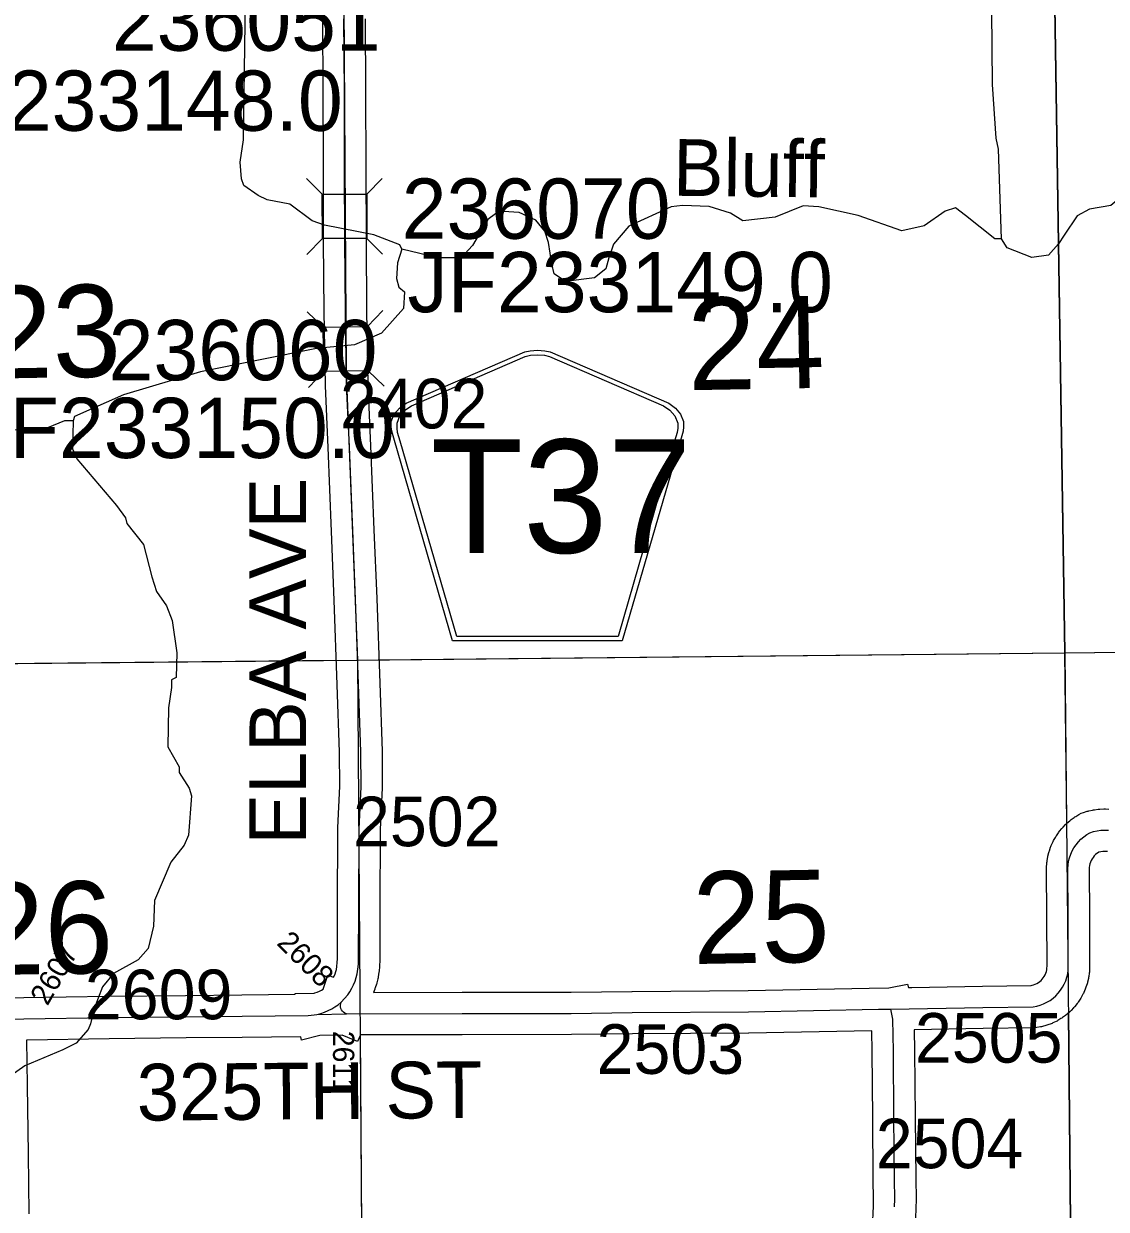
# Model space of a CAD drawing. Extents: x 23.6 to 68.7, y -63 to -29.
# Drawn here: x 37.358 to 38.886, y -56.476 to -54.804 of the extents above; entities that cross this region are included whole.
import ezdxf

# ---------------------------------------------------------------- set-up
doc = ezdxf.new("R2010")
doc.units = 0
for name, color, linetype in [('tdCoHydroRiver', 7, 'Continuous'), ('tdCoHydroTxtLg', 7, 'Continuous'), ('tdCoSecRdNmbr', 7, 'Continuous'), ('tdCoSecRdTxt', 7, 'Continuous'), ('tdCoSecRteBand', 7, 'Continuous'), ('tdCoSecRteCL', 7, 'Continuous'), ('tdCoSectLine', 7, 'Continuous'), ('tdCoSectLinePart', 7, 'Continuous'), ('tdCoSectNmbr', 7, 'Continuous'), ('tdCoShieldCoRte', 7, 'Continuous'), ('tdCoStrucSec', 7, 'Continuous'), ('tdCoStrucSecCoName', 7, 'Continuous'), ('tdCoStrucSecFHWANum', 7, 'Continuous'), ('tdCoSurfGravel', 7, 'Continuous'), ('tdCoTwpBndry', 7, 'Continuous'), ('tdCoTwpBndryShd', 7, 'Continuous')]:
    doc.layers.add(name, color=color, linetype=linetype)

msp = doc.modelspace()

# ---------------------------------------------------------------- linework, layer by layer
at = {"layer": 'tdCoHydroRiver'}
for points in [[(38.7382, -55.107), (38.734, -54.9807), (38.7307, -54.965), (38.7254, -54.8893), (38.7245, -54.7851), (38.7353, -54.7487), (38.7367, -54.725), (38.7271, -54.7093), (38.7142, -54.6778), (38.7078, -54.67), (38.6997, -54.6385), (38.6949, -54.6353), (38.6948, -54.629), (38.6932, -54.6259), (38.6868, -54.6054), (38.6785, -54.5644), (38.6751, -54.5266), (38.6637, -54.4904), (38.6554, -54.4368), (38.6556, -54.2584), (38.6601, -54.2331), (38.6627, -54.1636), (38.6561, -54.1258), (38.6479, -54.0864)], [(37.8922, -55.1217), (37.889, -55.1154), (37.8525, -55.1015), (37.783, -55.0879), (37.7656, -55.0817), (37.7338, -55.0583), (37.7022, -55.0522), (37.6895, -55.046), (37.6689, -55.032), (37.6656, -55.0225), (37.6639, -54.9988), (37.6684, -54.9672), (37.6715, -54.7699)], [(39.0652, -54.9173), (39.0033, -54.9302), (38.9604, -54.943), (38.9351, -54.9684), (38.9287, -54.9841), (38.9223, -55.0298), (38.9191, -55.0377), (38.8925, -55.06), (38.8625, -55.065), (38.8452, -55.0746), (38.8265, -55.1016), (38.8187, -55.1142), (38.8046, -55.1301), (38.781, -55.1335), (38.7462, -55.1196), (38.7382, -55.107)], [(38.7382, -55.107), (38.7287, -55.1071), (38.6874, -55.0743), (38.6731, -55.0633), (38.6589, -55.0682), (38.6291, -55.0889), (38.5976, -55.0955), (38.5358, -55.0739), (38.4805, -55.0617), (38.4584, -55.0603), (38.419, -55.0764), (38.3733, -55.0815), (38.3559, -55.0706), (38.3258, -55.0614), (38.2879, -55.0601), (38.2721, -55.0618), (38.2124, -55.0891), (38.1905, -55.1146), (38.1843, -55.1336), (38.1797, -55.1494), (38.164, -55.1621), (38.123, -55.1672), (38.1071, -55.1563), (38.1039, -55.1421), (38.0989, -55.1122), (38.094, -55.0964), (38.0813, -55.0807), (38.0575, -55.0699), (38.0354, -55.0685), (38.0244, -55.0717), (38.0134, -55.0797), (37.9916, -55.1162), (37.9759, -55.1337), (37.9428, -55.1339), (37.8922, -55.1217)], [(37.8922, -55.1217), (37.886, -55.1407), (37.8846, -55.1628), (37.8879, -55.1754), (37.8958, -55.1817), (37.8944, -55.2054), (37.8631, -55.2403), (37.8254, -55.2564), (37.7717, -55.2616), (37.6078, -55.2945), (37.4992, -55.3269), (37.43, -55.3575), (37.4284, -55.3638)], [(37.4284, -55.3638), (37.4272, -55.4033), (37.4336, -55.4174), (37.4894, -55.4833), (37.5022, -55.5006), (37.5038, -55.5084), (37.5277, -55.5382), (37.5391, -55.5839), (37.5456, -55.6044), (37.56, -55.6248), (37.568, -55.6453), (37.5747, -55.691), (37.5734, -55.7257), (37.5671, -55.7289), (37.5672, -55.74), (37.5627, -55.7684), (37.5616, -55.8237), (37.5776, -55.852), (37.5777, -55.8599), (37.592, -55.8819), (37.5953, -55.8929), (37.591, -55.9482), (37.5848, -55.9624), (37.566, -55.9863), (37.5428, -56.0401), (37.5415, -56.0764), (37.5339, -56.1081), (37.5198, -56.124), (37.4852, -56.1432), (37.4696, -56.1623), (37.4572, -56.1939), (37.4526, -56.2145), (37.4496, -56.2224), (37.4323, -56.2415), (37.4135, -56.2511), (37.36, -56.2736), (37.3098, -56.3088)], [(37.4284, -55.3638), (37.4158, -55.3639), (37.3922, -55.3736), (37.3149, -55.3789)]]:
    msp.add_lwpolyline(points, dxfattribs=at)
at = {"layer": 'tdCoSecRteBand'}
for points in [[(37.3323, -56.1775), (37.3584, -56.1772), (37.4781, -56.1754), (37.4781, -56.1754), (37.4782, -56.1754), (37.5869, -56.1742), (37.5869, -56.1742), (37.5869, -56.1742), (37.6662, -56.1734), (37.7417, -56.1726), (37.7417, -56.1716), (37.7684, -56.171), (37.7694, -56.1707), (37.7726, -56.1697), (37.7756, -56.1684), (37.7786, -56.1669), (37.7811, -56.1655), (37.7877, -56.1458), (37.7958, -56.1485), (37.7965, -56.147), (37.7978, -56.1438), (37.7989, -56.1405), (37.7996, -56.1377), (37.8002, -56.1333), (37.8008, -56.128), (37.8011, -56.1228), (37.8012, -56.0517), (37.8012, -56.0517), (37.8012, -56.0517), (37.8016, -55.9393), (37.8016, -55.9386), (37.8017, -55.938), (37.8044, -55.8792), (37.8042, -55.8313), (37.8009, -55.7361), (37.7965, -55.6166), (37.7928, -55.5197), (37.7881, -55.4015), (37.7841, -55.3143), (37.7841, -55.3139), (37.7841, -55.3135), (37.7823, -55.2097), (37.7823, -55.2096), (37.7823, -55.2095), (37.7815, -55.1102), (37.7815, -55.1101), (37.7815, -55.11), (37.7813, -55.0069), (37.7809, -54.9), (37.7803, -54.7969)], [(37.8403, -54.7966), (37.8409, -54.8997), (37.8409, -54.8997), (37.8409, -54.8998), (37.8413, -55.0067), (37.8413, -55.0067), (37.8413, -55.0067), (37.8415, -55.1098), (37.8423, -55.2088), (37.8441, -55.3121), (37.848, -55.3988), (37.848, -55.3989), (37.848, -55.399), (37.8527, -55.5174), (37.8527, -55.5174), (37.8527, -55.5174), (37.8565, -55.6143), (37.8565, -55.6143), (37.8565, -55.6143), (37.8608, -55.7339), (37.8608, -55.7339), (37.8608, -55.7339), (37.8642, -55.8296), (37.8642, -55.8301), (37.8642, -55.8305), (37.8644, -55.8797), (37.8644, -55.8804), (37.8644, -55.8812), (37.8616, -55.9401), (37.8612, -56.0519), (37.861, -56.1237), (37.861, -56.1245), (37.861, -56.1252), (37.8607, -56.1319), (37.8606, -56.1326), (37.8605, -56.1333), (37.8599, -56.1399), (37.8598, -56.1406), (37.8597, -56.1413), (37.8588, -56.1479), (37.8585, -56.1495), (37.8581, -56.151), (37.8568, -56.1564), (37.8565, -56.1573), (37.8562, -56.1583), (37.8545, -56.1635), (37.8541, -56.1645), (37.8538, -56.1655), (37.8519, -56.1699)], [(37.8519, -56.1699), (37.9772, -56.1697), (38.1309, -56.1695), (38.2168, -56.1685), (38.2169, -56.1685), (38.217, -56.1685), (38.3808, -56.1675), (38.5516, -56.1641), (38.5516, -56.164), (38.579, -56.1635), (38.6058, -56.1583), (38.6068, -56.163), (38.6116, -56.1629), (38.7113, -56.1611), (38.7114, -56.1611), (38.7115, -56.1611), (38.78, -56.1602), (38.7813, -56.1599), (38.7836, -56.1593), (38.7859, -56.1584), (38.7881, -56.1574), (38.7902, -56.1561), (38.7922, -56.1547), (38.794, -56.1531), (38.7957, -56.1513), (38.7972, -56.1494), (38.7986, -56.1474), (38.7998, -56.1452), (38.8007, -56.143), (38.8015, -56.1406), (38.802, -56.1383), (38.8023, -56.1358), (38.8025, -56.1328), (38.8022, -56.063), (38.8017, -55.9955), (38.8017, -55.9943), (38.8018, -55.9931), (38.8022, -55.988), (38.8023, -55.9867), (38.8025, -55.9854), (38.8033, -55.9803), (38.8035, -55.979), (38.8038, -55.9777), (38.8051, -55.9727), (38.8054, -55.9714), (38.8058, -55.9702), (38.8075, -55.9653), (38.808, -55.9641), (38.8085, -55.9629), (38.8106, -55.9581), (38.8111, -55.957), (38.8118, -55.9558), (38.8143, -55.9513), (38.8149, -55.9501), (38.8157, -55.9491), (38.8186, -55.9448), (38.8193, -55.9437), (38.8201, -55.9427), (38.8234, -55.9387), (38.8242, -55.9376), (38.8251, -55.9367), (38.8287, -55.933), (38.8296, -55.932), (38.8306, -55.9312), (38.8345, -55.9278), (38.8355, -55.9269), (38.8366, -55.9262), (38.8407, -55.9231), (38.8418, -55.9224), (38.8429, -55.9217), (38.8474, -55.919), (38.8505, -55.9172), (38.8539, -55.9161), (38.8591, -55.9145), (38.8603, -55.9141), (38.8615, -55.9138), (38.8668, -55.9127), (38.868, -55.9124), (38.8693, -55.9123), (38.8746, -55.9116), (38.8759, -55.9114), (38.8771, -55.9114), (38.8825, -55.9111), (38.8838, -55.9111), (38.885, -55.9111), (38.8897, -55.9113)], [(38.888, -55.9713), (38.8839, -55.9711), (38.8811, -55.9712), (38.8783, -55.9716), (38.8756, -55.9722), (38.8751, -55.9723), (38.8749, -55.9724), (38.8729, -55.974), (38.8709, -55.9756), (38.8691, -55.9775), (38.8675, -55.9795), (38.8661, -55.9816), (38.8649, -55.9838), (38.8638, -55.9862), (38.863, -55.9886), (38.8623, -55.9911), (38.8619, -55.9936), (38.8617, -55.9963), (38.8622, -56.0626), (38.8622, -56.0627), (38.8622, -56.0628), (38.8625, -56.1333), (38.8625, -56.134), (38.8624, -56.1347), (38.8622, -56.1399), (38.8622, -56.1412), (38.862, -56.1426), (38.8613, -56.1476), (38.8611, -56.149), (38.8608, -56.1503), (38.8597, -56.1553), (38.8594, -56.1566), (38.8589, -56.1579), (38.8574, -56.1628), (38.8569, -56.1641), (38.8564, -56.1653), (38.8544, -56.17), (38.8539, -56.1713), (38.8532, -56.1725), (38.8508, -56.177), (38.8502, -56.1782), (38.8494, -56.1793), (38.8466, -56.1836), (38.8458, -56.1847), (38.845, -56.1858), (38.8418, -56.1898), (38.841, -56.1908), (38.84, -56.1918), (38.8365, -56.1955), (38.8355, -56.1965), (38.8345, -56.1974), (38.8307, -56.2007), (38.8296, -56.2016), (38.8285, -56.2024), (38.8244, -56.2054), (38.8233, -56.2062), (38.8221, -56.2069), (38.8177, -56.2096), (38.8166, -56.2103), (38.8154, -56.2108), (38.8107, -56.2131), (38.8095, -56.2137), (38.8083, -56.2141), (38.8034, -56.2159), (38.8022, -56.2164), (38.8009, -56.2168), (38.7959, -56.2181), (38.7946, -56.2185), (38.7933, -56.2187), (38.7882, -56.2196), (38.7858, -56.2201), (38.7833, -56.2201), (38.7124, -56.2211), (38.6152, -56.2229), (38.6156, -56.2524), (38.6156, -56.2524), (38.6156, -56.2525), (38.6165, -56.3464), (38.6165, -56.3464), (38.6165, -56.3464), (38.6171, -56.4332), (38.6178, -56.4607), (38.6178, -56.4616), (38.6178, -56.4626), (38.6173, -56.4738), (38.6162, -56.5037)], [(38.5562, -56.5014), (38.5574, -56.4715), (38.5578, -56.4612), (38.5571, -56.4343), (38.5571, -56.4341), (38.5571, -56.4339), (38.5565, -56.3469), (38.5556, -56.2531), (38.5552, -56.224), (38.3818, -56.2275), (38.3816, -56.2275), (38.3814, -56.2275), (38.2175, -56.2285), (38.1315, -56.2295), (38.1313, -56.2295), (38.1312, -56.2295), (37.9773, -56.2297), (37.9773, -56.2297), (37.8335, -56.23), (37.8294, -56.2394), (37.8079, -56.2301), (37.7763, -56.2308), (37.7504, -56.2372), (37.7493, -56.2325), (37.6669, -56.2334), (37.6669, -56.2334), (37.6668, -56.2334), (37.5875, -56.2342), (37.4789, -56.2354), (37.3628, -56.2371), (37.3628, -56.2371), (37.3626, -56.2371), (37.3632, -56.3012), (37.3648, -56.3976), (37.3648, -56.3976), (37.3648, -56.3977), (37.3658, -56.4821)]]:
    msp.add_lwpolyline(points, dxfattribs=at)
at = {"layer": 'tdCoSecRteCL'}
msp.add_line((37.7723, -56.2009), (37.8137, -56.2), dxfattribs=at)
for points in [[(37.8066, -56.1838), (37.8157, -56.1735), (37.8187, -56.169), (37.8215, -56.1642), (37.8239, -56.1592), (37.826, -56.1541), (37.8277, -56.1489), (37.8291, -56.1436), (37.83, -56.137), (37.8307, -56.1303), (37.831, -56.1236), (37.8312, -56.0518), (37.8316, -55.9394), (37.8344, -55.8798), (37.8342, -55.8307), (37.8309, -55.735), (37.8265, -55.6154), (37.8228, -55.5186), (37.818, -55.4002), (37.8141, -55.313), (37.8123, -55.2092), (37.8115, -55.11), (37.8113, -55.0068), (37.8109, -54.8999), (37.8103, -54.7967)], [(38.5822, -56.1935), (38.7119, -56.1911), (38.7829, -56.1901), (38.788, -56.1892), (38.7929, -56.1878), (38.7977, -56.186), (38.8024, -56.1838), (38.8068, -56.1812), (38.8109, -56.1782), (38.8148, -56.1748), (38.8183, -56.1711), (38.8215, -56.167), (38.8244, -56.1628), (38.8268, -56.1582), (38.8288, -56.1535), (38.8304, -56.1486), (38.8316, -56.1436), (38.8322, -56.1385), (38.8325, -56.1334), (38.8322, -56.0629), (38.8317, -55.9953), (38.8321, -55.9901), (38.8329, -55.985), (38.8342, -55.98), (38.8359, -55.9751), (38.838, -55.9704), (38.8405, -55.9659), (38.8434, -55.9616), (38.8467, -55.9576), (38.8503, -55.9538), (38.8542, -55.9504), (38.8584, -55.9474), (38.8628, -55.9447), (38.8679, -55.9432), (38.8732, -55.942), (38.8785, -55.9413), (38.8838, -55.9411), (38.8892, -55.9413)], [(37.7723, -56.2009), (37.7777, -56.1996), (37.783, -56.1978), (37.7881, -56.1957), (37.793, -56.1933), (37.7977, -56.1905), (37.8023, -56.1873), (37.8066, -56.1838)], [(37.8137, -56.2), (37.8117, -56.1991), (37.8099, -56.1979), (37.8083, -56.1963), (37.807, -56.1945), (37.8061, -56.1925), (37.8056, -56.1903), (37.8055, -56.1881), (37.8058, -56.1859), (37.8066, -56.1838)], [(37.3324, -56.2075), (37.3588, -56.2072), (37.4785, -56.2054), (37.5872, -56.2042), (37.6665, -56.2034), (37.7599, -56.2024), (37.7641, -56.2022), (37.7682, -56.2016), (37.7723, -56.2009)], [(37.8137, -56.2), (37.9772, -56.1997), (38.1311, -56.1995), (38.2172, -56.1985), (38.3812, -56.1975), (38.5647, -56.1938), (38.5822, -56.1935)], [(38.5874, -56.4726), (38.5878, -56.4614), (38.5871, -56.4336), (38.5865, -56.3467), (38.5856, -56.2528), (38.585, -56.2078), (38.5822, -56.1935)]]:
    msp.add_lwpolyline(points, dxfattribs=at)
at = {"layer": 'tdCoSectLine'}
for points in [[(37.8096, -54.6998), (37.8135, -55.2962), (37.8293, -55.7011)], [(38.8119, -54.6885), (38.8276, -55.6912)], [(38.8276, -55.6912), (39.79, -55.6803)], [(36.8228, -55.7112), (37.8293, -55.7011)], [(37.8293, -55.7011), (38.8276, -55.6912)], [(37.8293, -55.7011), (37.8365, -56.7068)], [(38.8276, -55.6912), (38.8374, -56.6904)]]:
    msp.add_lwpolyline(points, dxfattribs=at)
at = {"layer": 'tdCoSectLinePart'}
for points in [[(38.8124, -54.7183), (38.8276, -55.6912)], [(38.8276, -55.6912), (39.76, -55.6807)], [(36.853, -55.7109), (37.7988, -55.7014)], [(37.8588, -55.7008), (38.8276, -55.6912)], [(38.8276, -55.6912), (38.8299, -55.9316)], [(38.8326, -56.1985), (38.8374, -56.6904)], [(37.8331, -56.2281), (37.8365, -56.7068)]]:
    msp.add_lwpolyline(points, dxfattribs=at)
at = {"layer": 'tdCoShieldCoRte'}
for points in [[(37.9636, -55.6742), (37.8817, -55.3913), (37.8778, -55.3782), (37.8771, -55.3723), (37.8771, -55.3645), (37.8813, -55.3541), (37.8886, -55.3457), (37.8982, -55.339), (38.0654, -55.2666), (38.073, -55.265), (38.0834, -55.2641), (38.0938, -55.265), (38.1013, -55.2666), (38.2686, -55.339), (38.2782, -55.3457), (38.2854, -55.3541), (38.2897, -55.3645), (38.2897, -55.3723), (38.289, -55.3782), (38.2851, -55.3913), (38.2031, -55.6742)], [(37.9695, -55.6679), (37.8897, -55.3926), (37.886, -55.38), (37.8853, -55.3743), (37.8853, -55.3668), (37.8894, -55.3569), (37.8964, -55.3488), (37.9056, -55.3424), (38.0662, -55.2729), (38.0734, -55.2713), (38.0834, -55.2705), (38.0934, -55.2713), (38.1006, -55.2729), (38.2612, -55.3424), (38.2704, -55.3488), (38.2774, -55.3569), (38.2814, -55.3668), (38.2814, -55.3743), (38.2807, -55.38), (38.277, -55.3926), (38.1973, -55.6679)]]:
    msp.add_lwpolyline(points, close=True, dxfattribs=at)
at = {"layer": 'tdCoStrucSec'}
for p, q in [((37.7798, -55.0441), (37.7576, -55.022)), ((37.8424, -55.044), (37.8644, -55.0218)), ((37.7799, -55.1067), (37.7578, -55.1289)), ((37.8425, -55.1066), (37.8646, -55.1287)), ((37.781, -55.2317), (37.7585, -55.2099)), ((37.8436, -55.2306), (37.8654, -55.2081)), ((37.7821, -55.2943), (37.7604, -55.3168)), ((37.8447, -55.2932), (37.8672, -55.315))]:
    msp.add_line(p, q, dxfattribs=at)
for points in [[(37.7799, -55.1067), (37.7798, -55.0441), (37.8424, -55.044), (37.8425, -55.1066)], [(37.7821, -55.2943), (37.781, -55.2317), (37.8436, -55.2306), (37.8447, -55.2932)]]:
    msp.add_lwpolyline(points, close=True, dxfattribs=at)
at = {"layer": 'tdCoSurfGravel'}
for points in [[(37.7723, -56.2009), (37.7777, -56.1996), (37.783, -56.1978), (37.7881, -56.1957), (37.793, -56.1933), (37.7977, -56.1905), (37.8023, -56.1873), (37.8066, -56.1838), (37.8157, -56.1735), (37.8187, -56.169), (37.8215, -56.1642), (37.8239, -56.1592), (37.826, -56.1541), (37.8277, -56.1489), (37.8291, -56.1436), (37.83, -56.137), (37.8307, -56.1303), (37.831, -56.1236), (37.8312, -56.0518), (37.8316, -55.9394), (37.8344, -55.8798), (37.8342, -55.8307), (37.8309, -55.735), (37.8265, -55.6154), (37.8228, -55.5186), (37.818, -55.4002), (37.8141, -55.313), (37.8123, -55.2092), (37.8115, -55.11), (37.8113, -55.0068), (37.8109, -54.8999), (37.8103, -54.7967)], [(38.8316, -56.1436), (38.8322, -56.1385), (38.8325, -56.1334), (38.8322, -56.0629), (38.8317, -55.9953), (38.8321, -55.9901), (38.8329, -55.985), (38.8342, -55.98), (38.8359, -55.9751), (38.838, -55.9704), (38.8405, -55.9659), (38.8434, -55.9616), (38.8467, -55.9576), (38.8503, -55.9538), (38.8542, -55.9504), (38.8584, -55.9474), (38.8628, -55.9447), (38.8679, -55.9432), (38.8732, -55.942), (38.8785, -55.9413), (38.8838, -55.9411), (38.8892, -55.9413)], [(37.7723, -56.2009), (37.8137, -56.2), (37.9772, -56.1997), (38.1311, -56.1995), (38.2172, -56.1985), (38.3812, -56.1975), (38.5647, -56.1938), (38.5822, -56.1935), (38.7119, -56.1911), (38.7829, -56.1901), (38.788, -56.1892), (38.7929, -56.1878), (38.7977, -56.186), (38.8024, -56.1838), (38.8068, -56.1812), (38.8109, -56.1782), (38.8148, -56.1748), (38.8183, -56.1711), (38.8215, -56.167), (38.8244, -56.1628), (38.8268, -56.1582), (38.8288, -56.1535), (38.8304, -56.1486), (38.8316, -56.1436)], [(37.8137, -56.2), (37.8117, -56.1991), (37.8099, -56.1979), (37.8083, -56.1963), (37.807, -56.1945), (37.8061, -56.1925), (37.8056, -56.1903), (37.8055, -56.1881), (37.8058, -56.1859), (37.8066, -56.1838)], [(36.8304, -56.2111), (36.8415, -56.2107), (36.8618, -56.2106), (36.9299, -56.2103), (37.0368, -56.2097), (37.1226, -56.2095), (37.2349, -56.2087), (37.3061, -56.2078), (37.3324, -56.2075), (37.3588, -56.2072), (37.4785, -56.2054), (37.5872, -56.2042), (37.6665, -56.2034), (37.7599, -56.2024), (37.7641, -56.2022), (37.7682, -56.2016), (37.7723, -56.2009)], [(38.5874, -56.4726), (38.5878, -56.4614), (38.5871, -56.4336), (38.5865, -56.3467), (38.5856, -56.2528), (38.585, -56.2078), (38.5822, -56.1935)]]:
    msp.add_lwpolyline(points, dxfattribs=at)
at = {"layer": 'tdCoTwpBndry'}
for points in [[(38.8303, -55.9312), (38.8276, -55.6912), (38.8124, -54.7185)], [(38.86, -57.6581), (38.8374, -56.6904), (38.8326, -56.1988)]]:
    msp.add_lwpolyline(points, dxfattribs=at)
at = {"layer": 'tdCoTwpBndryShd'}
msp.add_lwpolyline([(38.629, -40.6849), (38.6311, -41.6817), (38.6617, -42.6826), (38.6662, -43.6771), (38.6815, -44.677), (38.6948, -45.6802), (38.7111, -46.6468), (38.7223, -47.6479), (38.7331, -48.6502), (38.7634, -49.6525), (38.7727, -50.6504), (38.7816, -51.657), (38.7858, -52.6972), (38.8068, -53.6871), (38.8119, -54.6885), (38.8276, -55.6912), (38.8374, -56.6904), (38.8607, -57.6881)], dxfattribs=at)

# ---------------------------------------------------------------- texts
at = {"layer": 'tdCoHydroTxtLg'}
msp.add_text('Bluff', height=0.08, rotation=359.327, dxfattribs=at).set_placement((38.2743, -55.0462))
at = {"layer": 'tdCoSecRdNmbr'}
for s, height, rotation, p in [('2402', 0.07, 0.0297, (37.8047, -55.3745)), ('2502', 0.07, 0.0297, (37.8231, -55.9638)), ('2608', 0.03, 315.0289, (37.7143, -56.1016)), ('2607', 0.03, 60.0283, (37.3919, -56.19)), ('2609', 0.07, 0.0294, (37.4447, -56.2079)), ('2505', 0.07, 0.0299, (38.616, -56.2691)), ('2503', 0.07, 0.0299, (38.1668, -56.2849)), ('2611', 0.03, 270.0283, (37.7949, -56.2241)), ('2504', 0.07, 0.0299, (38.5609, -56.418))]:
    msp.add_text(s, height=height, rotation=rotation, dxfattribs=at).set_placement(p)
at = {"layer": 'tdCoSecRdTxt'}
for s, rotation, p in [('ELBA AVE', 90, (37.757, -55.9615)), ('325TH ST', 0.4627, (37.5183, -56.3509))]:
    msp.add_text(s, height=0.08, rotation=rotation, dxfattribs=at).set_placement(p)
at = {"layer": 'tdCoSectNmbr'}
for s, rotation, p in [('23', 1.0292, (37.3034, -55.3044)), ('24', 1.03, (38.2961, -55.3206)), ('25', 1.03, (38.3033, -56.13)), ('26', 1.0292, (37.2922, -56.1458))]:
    msp.add_text(s, height=0.13, rotation=rotation, dxfattribs=at).set_placement(p)
at = {"layer": 'tdCoShieldCoRte'}
msp.add_text('T37', height=0.16, dxfattribs=at).set_placement((37.9325, -55.55))
at = {"layer": 'tdCoStrucSecCoName'}
for s, p in [('JF233148.0', (37.2083, -54.9546)), ('JF233149.0', (37.9, -55.2105)), ('JF233150.0', (37.2819, -55.4162))]:
    msp.add_text(s, height=0.085, dxfattribs=at).set_placement(p)
at = {"layer": 'tdCoStrucSecFHWANum'}
for s, p in [('236051', (37.4829, -54.8417)), ('236070', (37.8919, -55.1069)), ('236060', (37.4783, -55.3064))]:
    msp.add_text(s, height=0.085, dxfattribs=at).set_placement(p)

doc.saveas('drawing.dxf')
